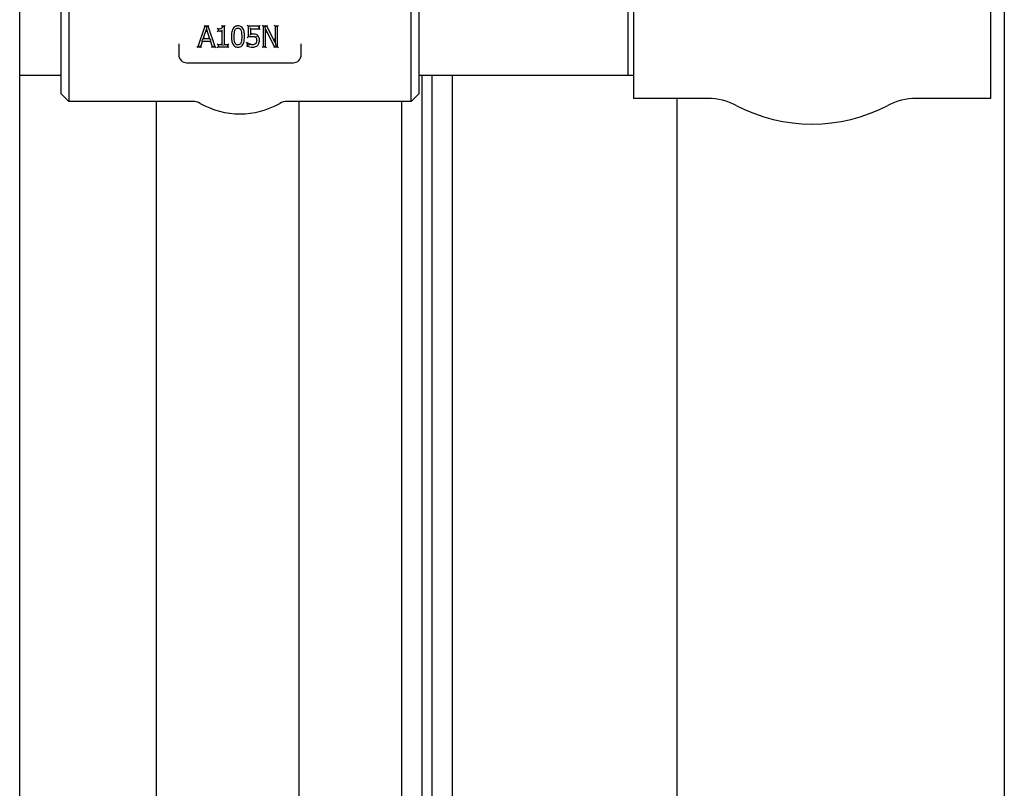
# Model space of a CAD drawing. Header units: inches. Extents: x 24 to 1128, y -74 to 748.
# Tile 430 of 557: x 970 to 982, y 265 to 275. Entities that reach past the tile are written whole.
import ezdxf

# ---------------------------------------------------------------- set-up
doc = ezdxf.new("R2010")
doc.units = ezdxf.units.IN
doc.header["$LTSCALE"] = 32
doc.header["$MEASUREMENT"] = 0
doc.layers.add('Visible (ANSI)', color=7, linetype='Continuous', lineweight=30)

msp = doc.modelspace()

# ---------------------------------------------------------------- linework, layer by layer
at = {"layer": 'Visible (ANSI)'}
for p, q in [((969.78854, 247.43016), (969.78854, 283.18016)), ((981.83354, 280.28734), (981.83354, 171.89901)), ((970.38979, 275.59141), (970.38979, 273.64391)), ((974.57729, 273.64391), (974.57729, 275.59141)), ((970.29604, 273.73766), (970.29604, 275.49766)), ((974.67104, 275.49766), (974.67104, 273.73766)), ((977.29604, 275.55516), (977.29604, 273.68016)), ((981.66604, 275.55516), (981.66604, 273.68016)), ((977.23354, 273.96016), (977.23354, 275.27516)), ((972.05365, 274.56357), (971.96937, 274.31357)), ((972.03481, 274.41183), (972.0733, 274.52954)), ((972.04617, 274.57399), (972.05365, 274.56357)), ((972.09457, 274.56357), (972.05365, 274.56357)), ((972.05365, 274.56357), (972.06113, 274.55316)), ((972.07007, 274.55316), (972.07328, 274.55549)), ((972.07328, 274.55549), (972.0733, 274.52954)), ((972.07328, 274.55549), (972.0765, 274.55316)), ((972.0733, 274.52954), (972.112, 274.41183)), ((972.07333, 274.4961), (972.0733, 274.52954)), ((972.09457, 274.56357), (972.08709, 274.55316)), ((972.09457, 274.56357), (972.10205, 274.57399)), ((972.17885, 274.31357), (972.09457, 274.56357)), ((972.21512, 274.52954), (972.2047, 274.53995)), ((972.21512, 274.50664), (972.2047, 274.49623)), ((972.21512, 274.52954), (972.21512, 274.50664)), ((972.21512, 274.50664), (972.22553, 274.51706)), ((972.21512, 274.50664), (972.2605, 274.50664)), ((972.2605, 274.50664), (972.25008, 274.49623)), ((972.26678, 274.56438), (972.25716, 274.5748)), ((972.2605, 274.50664), (972.27091, 274.51706)), ((972.2605, 274.50664), (972.2605, 274.3391)), ((972.29271, 274.56438), (972.26678, 274.56438)), ((972.29271, 274.56438), (972.28229, 274.55397)), ((972.29271, 274.56438), (972.30313, 274.5748)), ((972.29271, 274.3391), (972.29271, 274.56438)), ((972.58363, 274.56357), (972.57322, 274.57399)), ((972.58363, 274.56357), (972.58363, 274.43472)), ((972.72079, 274.56357), (972.58363, 274.56357)), ((972.58363, 274.56357), (972.59405, 274.55316)), ((972.61585, 274.5342), (972.60543, 274.54461)), ((972.61585, 274.5342), (972.72079, 274.5342)), ((972.61585, 274.46754), (972.61585, 274.5342)), ((972.61585, 274.5342), (972.62626, 274.52378)), ((972.72079, 274.56357), (972.71037, 274.55316)), ((972.72079, 274.5342), (972.71037, 274.54461)), ((972.72079, 274.56357), (972.73121, 274.57399)), ((972.72079, 274.5342), (972.72079, 274.56357)), ((972.72079, 274.5342), (972.73121, 274.52378)), ((972.76536, 274.56357), (972.75494, 274.57399)), ((972.81256, 274.56357), (972.76536, 274.56357)), ((972.76536, 274.56357), (972.76536, 274.31357)), ((972.76536, 274.56357), (972.77578, 274.55316)), ((972.78594, 274.55316), (972.78965, 274.55687)), ((972.78965, 274.55687), (972.79574, 274.55316)), ((972.79636, 274.52913), (972.78965, 274.55687)), ((972.79636, 274.31357), (972.79636, 274.52913)), ((972.79636, 274.52913), (972.90697, 274.31357)), ((972.79636, 274.52913), (972.80677, 274.48602)), ((972.81256, 274.56357), (972.80618, 274.55316)), ((972.81256, 274.56357), (972.81895, 274.57399)), ((972.91325, 274.36564), (972.81256, 274.56357)), ((972.91325, 274.56357), (972.90284, 274.57399)), ((972.91325, 274.56357), (972.91325, 274.36564)), ((972.94425, 274.56357), (972.91325, 274.56357)), ((972.91325, 274.56357), (972.92367, 274.55316)), ((972.94425, 274.56357), (972.93383, 274.55316)), ((972.94425, 274.56357), (972.95467, 274.57399)), ((972.94425, 274.31357), (972.94425, 274.56357)), ((972.02569, 274.38347), (972.01812, 274.39388)), ((972.02044, 274.40141), (972.03481, 274.41183)), ((972.04917, 274.42225), (972.03481, 274.41183)), ((972.112, 274.41183), (972.03481, 274.41183)), ((972.112, 274.41183), (972.09761, 274.42225)), ((972.112, 274.41183), (972.12639, 274.40141)), ((972.12111, 274.38347), (972.12868, 274.39388)), ((972.58363, 274.43472), (972.57322, 274.42177)), ((972.60543, 274.45565), (972.61585, 274.46754)), ((972.67399, 274.42925), (972.66722, 274.42133)), ((972.91325, 274.36564), (972.90284, 274.40909)), ((971.73354, 274.35018), (971.73354, 274.21766)), ((971.96937, 274.31357), (971.95487, 274.30316)), ((971.96937, 274.31357), (971.98388, 274.32399)), ((971.96937, 274.31357), (972.003, 274.31357)), ((972.003, 274.31357), (971.99543, 274.32399)), ((972.003, 274.31357), (972.02569, 274.38347)), ((972.003, 274.31357), (972.01057, 274.30316)), ((972.02569, 274.38347), (972.12111, 274.38347)), ((972.02569, 274.38347), (972.03326, 274.37305)), ((972.12111, 274.38347), (972.11354, 274.37305)), ((972.12111, 274.38347), (972.1438, 274.31357)), ((972.1438, 274.31357), (972.13623, 274.30316)), ((972.1438, 274.31357), (972.15137, 274.32399)), ((972.1438, 274.31357), (972.17885, 274.31357)), ((972.17885, 274.31357), (972.16435, 274.32399)), ((972.17885, 274.31357), (972.19336, 274.30316)), ((972.21512, 274.3391), (972.2047, 274.34952)), ((972.2047, 274.30316), (972.21512, 274.31357)), ((972.2605, 274.3391), (972.21512, 274.3391)), ((972.21512, 274.3391), (972.21512, 274.31357)), ((972.21512, 274.3391), (972.22553, 274.32868)), ((972.21512, 274.31357), (972.22553, 274.32399)), ((972.21512, 274.31357), (972.33708, 274.31357)), ((972.2605, 274.3391), (972.25008, 274.34952)), ((972.2605, 274.3391), (972.27091, 274.32868)), ((972.29271, 274.3391), (972.28229, 274.32868)), ((972.29271, 274.3391), (972.30313, 274.34952)), ((972.33708, 274.3391), (972.29271, 274.3391)), ((972.33708, 274.3391), (972.32666, 274.32868)), ((972.33708, 274.31357), (972.32666, 274.32399)), ((972.33708, 274.3391), (972.34749, 274.34952)), ((972.33708, 274.31357), (972.33708, 274.3391)), ((972.33708, 274.31357), (972.34749, 274.30316)), ((972.5733, 274.35794), (972.56288, 274.36836)), ((972.5733, 274.32249), (972.56288, 274.316)), ((972.57573, 274.35794), (972.5733, 274.35794)), ((972.5733, 274.35794), (972.5733, 274.32249)), ((972.5733, 274.35794), (972.57514, 274.3561)), ((972.57573, 274.35794), (972.57916, 274.36836)), ((972.59915, 274.33477), (972.60268, 274.34457)), ((972.68333, 274.3457), (972.67541, 274.35247)), ((972.76536, 274.31357), (972.75494, 274.30316)), ((972.76536, 274.31357), (972.77578, 274.32399)), ((972.76536, 274.31357), (972.79636, 274.31357)), ((972.79636, 274.31357), (972.78594, 274.32399)), ((972.79636, 274.31357), (972.80677, 274.30316)), ((972.90061, 274.30316), (972.90697, 274.31357)), ((972.90697, 274.31357), (972.91334, 274.32399)), ((972.90697, 274.31357), (972.94425, 274.31357)), ((972.91325, 274.36564), (972.92332, 274.32364)), ((972.92275, 274.32399), (972.92332, 274.32364)), ((972.92332, 274.32364), (972.92367, 274.32399)), ((972.94425, 274.31357), (972.93383, 274.32399)), ((972.94425, 274.31357), (972.95467, 274.30316)), ((973.23354, 274.21766), (973.23354, 274.35018)), ((971.83354, 274.11766), (973.13354, 274.11766)), ((970.29604, 273.96016), (969.78854, 273.96016)), ((977.23354, 273.96016), (974.67104, 273.96016)), ((974.70854, 273.96016), (974.70854, 171.89901)), ((974.83354, 171.89901), (974.83354, 273.96016)), ((975.08354, 171.89901), (975.08354, 273.96016)), ((977.29604, 273.9618), (977.23354, 273.96016)), ((970.29604, 273.73766), (970.38979, 273.64391)), ((974.67104, 273.73766), (974.57729, 273.64391)), ((978.20782, 273.68016), (977.29604, 273.68016)), ((977.83354, 171.89901), (977.83354, 273.68016)), ((981.66604, 273.68016), (980.75426, 273.68016)), ((971.90587, 273.64391), (970.38979, 273.64391)), ((971.45854, 273.64391), (971.45854, 257.05516)), ((974.57729, 273.64391), (973.0612, 273.64391)), ((973.20854, 154.93966), (973.20854, 273.64391)), ((974.45854, 273.64391), (974.45854, 171.89901))]:
    msp.add_line(p, q, dxfattribs=at)
for centre, radius, start, end in [((971.83354, 274.21766), 0.1, 180, 270), ((973.13354, 274.21766), 0.1, 270, 0), ((978.20782, 272.93016), 0.75, 62.419801, 90), ((980.75426, 272.93016), 0.75, 90, 117.580199), ((971.90587, 273.45641), 0.1875, 60.655171, 90), ((972.48354, 274.48391), 0.99125, 240.655171, 299.344829), ((973.0612, 273.45641), 0.1875, 90, 119.344829), ((979.48104, 275.36766), 2, 242.419801, 297.580199)]:
    msp.add_arc(centre, radius, start, end, dxfattribs=at)
for points, knots in [([(972.26678, 274.56438), (972.26654, 274.56139), (972.26611, 274.55846), (972.26459, 274.55198), (972.2633, 274.54854), (972.26022, 274.5433), (972.25863, 274.54132), (972.25561, 274.53857), (972.25435, 274.53764), (972.253, 274.53683), (972.25021, 274.53516), (972.24691, 274.5338), (972.23943, 274.53162), (972.23515, 274.53085), (972.22566, 274.52976), (972.2204, 274.52954), (972.21512, 274.52954)], [-0.219145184, -0.219145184, -0.219145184, -0.219145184, -0.192911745, -0.192911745, -0.157424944, -0.157424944, -0.130127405, -0.130127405, -0.113066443, -0.113066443, -0.113066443, -0.079749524, -0.079749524, -0.042571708, -0.042571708, 0, 0, 0, 0]), ([(972.22553, 274.51943), (972.22551, 274.51946), (972.22548, 274.51948), (972.22436, 274.52053), (972.22327, 274.52157), (972.2212, 274.52355), (972.22022, 274.52451), (972.21836, 274.52632), (972.21748, 274.52718), (972.21624, 274.52842), (972.2158, 274.52885), (972.21525, 274.5294), (972.21512, 274.52954), (972.21512, 274.52954)], [-0.0497712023, -0.0497712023, -0.0497712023, -0.0497712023, -0.0495105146, -0.0495105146, -0.0381761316, -0.0381761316, -0.027254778, -0.027254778, -0.0159170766, -0.0159170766, -0.0074240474, -0.0074240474, 0, 0, 0, 0]), ([(972.27575, 274.55397), (972.27573, 274.55399), (972.27571, 274.55402), (972.27485, 274.55509), (972.274, 274.55613), (972.27234, 274.5581), (972.27154, 274.55905), (972.2699, 274.56093), (972.26908, 274.56185), (972.26789, 274.56318), (972.26746, 274.56365), (972.26691, 274.56424), (972.26678, 274.56438), (972.26678, 274.56438)], [-0.0002461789, -0.0002461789, -0.0002461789, -0.0002461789, 0, 0, 0.0102186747, 0.0102186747, 0.0202290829, 0.0202290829, 0.0317142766, 0.0317142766, 0.0405246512, 0.0405246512, 0.048289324, 0.048289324, 0.048289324, 0.048289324]), ([(972.45884, 274.56864), (972.45391, 274.56864), (972.44883, 274.5683), (972.43561, 274.56611), (972.42744, 274.56345), (972.41099, 274.55361), (972.40366, 274.54582), (972.39836, 274.53734), (972.39289, 274.52858), (972.38946, 274.51943), (972.38397, 274.50003), (972.38221, 274.4898), (972.37938, 274.46582), (972.37881, 274.45203), (972.37881, 274.43837)], [-0.397627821, -0.397627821, -0.397627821, -0.397627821, -0.363735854, -0.363735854, -0.309508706, -0.309508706, -0.243937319, -0.243937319, -0.243937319, -0.176606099, -0.176606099, -0.101793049, -0.101793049, 0, 0, 0, 0]), ([(972.41285, 274.43837), (972.41285, 274.45313), (972.41331, 274.46786), (972.41467, 274.48233), (972.41573, 274.49365), (972.41773, 274.50489), (972.42156, 274.51454)], [-0.205397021, -0.205397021, -0.205397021, -0.205397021, -0.091163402, -0.091163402, -0.091163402, 0, 0, 0, 0]), ([(972.42156, 274.51454), (972.42226, 274.5163), (972.42302, 274.51799), (972.42649, 274.52479), (972.42983, 274.5293), (972.43796, 274.53623), (972.44268, 274.53851), (972.45149, 274.54053), (972.45513, 274.54088), (972.45884, 274.54088)], [-0.155198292, -0.155198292, -0.155198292, -0.155198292, -0.13862551, -0.13862551, -0.086284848, -0.086284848, -0.03318648, -0.03318648, 0, 0, 0, 0]), ([(972.53866, 274.43857), (972.53866, 274.45472), (972.53783, 274.47124), (972.53264, 274.50404), (972.52857, 274.52071), (972.51931, 274.53622), (972.51453, 274.54423), (972.50802, 274.55176), (972.48743, 274.56574), (972.4725, 274.56864), (972.45884, 274.56864)], [-0.395550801, -0.395550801, -0.395550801, -0.395550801, -0.275419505, -0.275419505, -0.155293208, -0.155293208, -0.155293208, -0.093733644, -0.093733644, 0, 0, 0, 0]), ([(972.45884, 274.54088), (972.46166, 274.54088), (972.46445, 274.54068), (972.46986, 274.53977), (972.47247, 274.53905), (972.4787, 274.53653), (972.48209, 274.53426), (972.48835, 274.52815), (972.4911, 274.52423), (972.49411, 274.51826), (972.49484, 274.51663), (972.49551, 274.51495)], [-0.153457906, -0.153457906, -0.153457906, -0.153457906, -0.128159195, -0.128159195, -0.101903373, -0.101903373, -0.060659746, -0.060659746, -0.015922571, -0.015922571, 0, 0, 0, 0]), ([(972.49551, 274.51495), (972.49741, 274.51016), (972.49888, 274.505), (972.50186, 274.49112), (972.50284, 274.48216), (972.50433, 274.46167), (972.50462, 274.45013), (972.50462, 274.43857)], [-0.206075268, -0.206075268, -0.206075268, -0.206075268, -0.161235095, -0.161235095, -0.089490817, -0.089490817, 0, 0, 0, 0]), ([(972.37881, 274.43837), (972.37881, 274.42218), (972.37963, 274.40563), (972.38477, 274.37274), (972.38877, 274.356), (972.39816, 274.34042), (972.40284, 274.33265), (972.40916, 274.32537), (972.42967, 274.31125), (972.44491, 274.3083), (972.45884, 274.3083)], [-0.39636224, -0.39636224, -0.39636224, -0.39636224, -0.275883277, -0.275883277, -0.155409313, -0.155409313, -0.155409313, -0.095728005, -0.095728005, 0, 0, 0, 0]), ([(972.42136, 274.36301), (972.41709, 274.37417), (972.41503, 274.38634), (972.41311, 274.41205), (972.41285, 274.42521), (972.41285, 274.43837)], [-0.2030371, -0.2030371, -0.2030371, -0.2030371, -0.10151855, -0.10151855, 0, 0, 0, 0]), ([(972.45884, 274.3083), (972.46371, 274.3083), (972.46874, 274.30864), (972.48183, 274.31082), (972.48991, 274.31347), (972.5064, 274.32331), (972.51378, 274.33122), (972.51911, 274.33981), (972.5245, 274.34849), (972.52792, 274.35757), (972.53348, 274.37705), (972.53528, 274.38743), (972.5381, 274.41142), (972.53866, 274.42506), (972.53866, 274.43857)], [-0.396934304, -0.396934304, -0.396934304, -0.396934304, -0.363440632, -0.363440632, -0.309850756, -0.309850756, -0.243486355, -0.243486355, -0.243486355, -0.176615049, -0.176615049, -0.100672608, -0.100672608, 0, 0, 0, 0]), ([(972.50462, 274.43857), (972.50462, 274.42351), (972.50416, 274.40845), (972.5026, 274.3938), (972.50142, 274.38277), (972.49942, 274.37182), (972.49571, 274.3624)], [-0.205390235, -0.205390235, -0.205390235, -0.205390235, -0.088747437, -0.088747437, -0.088747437, 0, 0, 0, 0]), ([(972.59405, 274.44734), (972.59403, 274.44731), (972.594, 274.44728), (972.59275, 274.44579), (972.59151, 274.44431), (972.58922, 274.44156), (972.58813, 274.44024), (972.58633, 274.43805), (972.58557, 274.43712), (972.58453, 274.43584), (972.58418, 274.4354), (972.58374, 274.43486), (972.58363, 274.43472), (972.58363, 274.43472)], [-0.0002929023, -0.0002929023, -0.0002929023, -0.0002929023, 0, 0, 0.01451739, 0.01451739, 0.0281440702, 0.0281440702, 0.039380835, 0.039380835, 0.0472404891, 0.0472404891, 0.0539201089, 0.0539201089, 0.0539201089, 0.0539201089]), ([(972.58363, 274.43472), (972.59163, 274.43648), (972.60036, 274.43797), (972.61664, 274.44023), (972.62486, 274.4408), (972.63307, 274.4408)], [-0.132375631, -0.132375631, -0.132375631, -0.132375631, -0.066187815, -0.066187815, 0, 0, 0, 0]), ([(972.61585, 274.46754), (972.61585, 274.46754), (972.61596, 274.46768), (972.61645, 274.46823), (972.61683, 274.46867), (972.61796, 274.46994), (972.61877, 274.47085), (972.6206, 274.47288), (972.62164, 274.47403), (972.62384, 274.47642), (972.62501, 274.47768), (972.62621, 274.47895), (972.62624, 274.47898), (972.62626, 274.47901)], [0, 0, 0, 0, 0.0069310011, 0.0069310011, 0.0150089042, 0.0150089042, 0.0262749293, 0.0262749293, 0.0385663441, 0.0385663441, 0.0514741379, 0.0514741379, 0.0517513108, 0.0517513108, 0.0517513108, 0.0517513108]), ([(972.63854, 274.46896), (972.63489, 274.46896), (972.63133, 274.46884), (972.6278, 274.46866), (972.62378, 274.46845), (972.61979, 274.46807), (972.61585, 274.46754)], [-0.054269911, -0.054269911, -0.054269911, -0.054269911, -0.0283530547, -0.0283530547, -0.0283530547, 0, 0, 0, 0]), ([(972.63307, 274.4408), (972.64106, 274.4408), (972.64897, 274.44002), (972.65636, 274.43817), (972.66309, 274.43649), (972.66919, 274.4335), (972.67399, 274.42925)], [-0.129042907, -0.129042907, -0.129042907, -0.129042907, -0.063023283, -0.063023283, -0.063023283, 0, 0, 0, 0]), ([(972.69648, 274.45336), (972.68828, 274.45964), (972.67756, 274.46462), (972.65766, 274.46851), (972.648, 274.46896), (972.63854, 274.46896)], [-0.137858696, -0.137858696, -0.137858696, -0.137858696, -0.068929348, -0.068929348, 0, 0, 0, 0]), ([(972.68076, 274.43718), (972.68074, 274.43716), (972.68072, 274.43714), (972.67981, 274.43607), (972.67893, 274.43503), (972.67729, 274.43312), (972.67656, 274.43226), (972.67532, 274.43081), (972.67483, 274.43024), (972.67416, 274.42945), (972.67399, 274.42925), (972.67399, 274.42925)], [-0.0001929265, -0.0001929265, -0.0001929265, -0.0001929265, 0, 0, 0.010495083, 0.010495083, 0.0208320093, 0.0208320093, 0.0311672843, 0.0311672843, 0.0415015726, 0.0415015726, 0.0415015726, 0.0415015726]), ([(972.67399, 274.42925), (972.67893, 274.42518), (972.6828, 274.41968), (972.68729, 274.40788), (972.68817, 274.40059), (972.68817, 274.39319)], [-0.124739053, -0.124739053, -0.124739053, -0.124739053, -0.062369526, -0.062369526, 0, 0, 0, 0]), ([(972.68817, 274.39319), (972.68817, 274.38503), (972.68724, 274.37698), (972.68493, 274.36989), (972.68283, 274.36347), (972.67962, 274.35749), (972.67541, 274.35247)], [-0.128556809, -0.128556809, -0.128556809, -0.128556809, -0.060494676, -0.060494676, -0.060494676, 0, 0, 0, 0]), ([(972.72221, 274.39299), (972.72221, 274.40479), (972.72144, 274.4173), (972.71552, 274.42986), (972.71124, 274.43893), (972.70452, 274.4473), (972.69648, 274.45336)], [-0.148377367, -0.148377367, -0.148377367, -0.148377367, -0.064558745, -0.064558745, -0.064558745, 0, 0, 0, 0]), ([(972.70012, 274.33282), (972.70371, 274.33668), (972.70692, 274.34095), (972.71402, 274.35272), (972.71717, 274.36043), (972.72131, 274.37657), (972.72221, 274.38491), (972.72221, 274.39299)], [-0.146036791, -0.146036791, -0.146036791, -0.146036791, -0.111354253, -0.111354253, -0.055862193, -0.055862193, 0, 0, 0, 0]), ([(972.45884, 274.33606), (972.45596, 274.33606), (972.45312, 274.33627), (972.44752, 274.3372), (972.44478, 274.33796), (972.43833, 274.34063), (972.43486, 274.34302), (972.42848, 274.3494), (972.4257, 274.35346), (972.42273, 274.35957), (972.42201, 274.36126), (972.42136, 274.36301)], [-0.157470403, -0.157470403, -0.157470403, -0.157470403, -0.131812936, -0.131812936, -0.104326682, -0.104326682, -0.061811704, -0.061811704, -0.016486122, -0.016486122, 0, 0, 0, 0]), ([(972.49571, 274.3624), (972.49505, 274.3607), (972.49434, 274.35905), (972.49096, 274.35219), (972.4876, 274.3476), (972.47947, 274.3407), (972.47477, 274.33842), (972.46608, 274.33642), (972.46249, 274.33606), (972.45884, 274.33606)], [-0.154786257, -0.154786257, -0.154786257, -0.154786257, -0.138707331, -0.138707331, -0.085395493, -0.085395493, -0.03284442, -0.03284442, 0, 0, 0, 0]), ([(972.58372, 274.32922), (972.58369, 274.3292), (972.58367, 274.32918), (972.58276, 274.32857), (972.58187, 274.32799), (972.58016, 274.32686), (972.57933, 274.32632), (972.57744, 274.3251), (972.57642, 274.32445), (972.57485, 274.32345), (972.57426, 274.32309), (972.5735, 274.32261), (972.5733, 274.32249), (972.5733, 274.32249)], [-0.0002315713, -0.0002315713, -0.0002315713, -0.0002315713, 0, 0, 0.0080993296, 0.0080993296, 0.0160110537, 0.0160110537, 0.0271585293, 0.0271585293, 0.0367236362, 0.0367236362, 0.0456243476, 0.0456243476, 0.0456243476, 0.0456243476]), ([(972.5733, 274.32249), (972.58378, 274.31733), (972.59451, 274.31416), (972.61634, 274.30949), (972.62758, 274.3083), (972.63874, 274.3083)], [-0.158984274, -0.158984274, -0.158984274, -0.158984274, -0.079492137, -0.079492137, 0, 0, 0, 0]), ([(972.57573, 274.35794), (972.57573, 274.35794), (972.57565, 274.3577), (972.57541, 274.35694), (972.57528, 274.35656), (972.57514, 274.3561)], [0, 0, 0, 0, 0.0098500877, 0.0098500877, 0.0161023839, 0.0161023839, 0.0161023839, 0.0161023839]), ([(972.57514, 274.3561), (972.57537, 274.35566), (972.5756, 274.35522), (972.57676, 274.35304), (972.57796, 274.35092), (972.58071, 274.34624), (972.58218, 274.34382), (972.58367, 274.34142), (972.58369, 274.34138), (972.58372, 274.34134)], [0.0068200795, 0.0068200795, 0.0068200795, 0.0068200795, 0.011641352, 0.011641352, 0.0327416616, 0.0327416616, 0.053679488, 0.053679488, 0.0540388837, 0.0540388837, 0.0540388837, 0.0540388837]), ([(972.60268, 274.34457), (972.60204, 274.34481), (972.60141, 274.34505), (972.60015, 274.34553), (972.59952, 274.34578), (972.59889, 274.34603), (972.59474, 274.34768), (972.59067, 274.34948), (972.58677, 274.35146), (972.58271, 274.35352), (972.57873, 274.35573), (972.57573, 274.35794)], [-0.083929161, -0.083929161, -0.083929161, -0.083929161, -0.0784782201, -0.0784782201, -0.0730272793, -0.0730272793, -0.0730272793, -0.0369170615, -0.0369170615, -0.0369170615, 0, 0, 0, 0]), ([(972.60268, 274.34457), (972.60268, 274.34457), (972.60277, 274.34482), (972.60312, 274.34579), (972.60337, 274.3465), (972.60402, 274.34829), (972.6044, 274.34936), (972.60525, 274.35172), (972.60571, 274.353), (972.60618, 274.35432), (972.60619, 274.35435), (972.6062, 274.35437)], [0, 0, 0, 0, 0.0103352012, 0.0103352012, 0.0206707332, 0.0206707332, 0.0310069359, 0.0310069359, 0.041500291, 0.041500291, 0.0416932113, 0.0416932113, 0.0416932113, 0.0416932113]), ([(972.63935, 274.33728), (972.63294, 274.33728), (972.62663, 274.33784), (972.62081, 274.3392), (972.6148, 274.34061), (972.60872, 274.34247), (972.60268, 274.34457)], [-0.10419022, -0.10419022, -0.10419022, -0.10419022, -0.050770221, -0.050770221, -0.050770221, 0, 0, 0, 0]), ([(972.63874, 274.3083), (972.65034, 274.3083), (972.66264, 274.31017), (972.67389, 274.31489), (972.68345, 274.3189), (972.69275, 274.32488), (972.70012, 274.33282)], [-0.150346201, -0.150346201, -0.150346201, -0.150346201, -0.069948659, -0.069948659, -0.069948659, 0, 0, 0, 0]), ([(972.67541, 274.35247), (972.67023, 274.34653), (972.66378, 274.34236), (972.65061, 274.33815), (972.64497, 274.33728), (972.63935, 274.33728)], [-0.124441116, -0.124441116, -0.124441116, -0.124441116, -0.050819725, -0.050819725, 0, 0, 0, 0]), ([(972.67541, 274.35247), (972.67541, 274.35247), (972.67521, 274.35264), (972.67442, 274.35331), (972.67385, 274.3538), (972.6724, 274.35504), (972.67154, 274.35578), (972.66963, 274.35741), (972.66859, 274.35829), (972.66753, 274.35921), (972.66751, 274.35922), (972.66749, 274.35924)], [-0.0415004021, -0.0415004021, -0.0415004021, -0.0415004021, -0.0311650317, -0.0311650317, -0.0208294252, -0.0208294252, -0.0104932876, -0.0104932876, 0, 0, 0.0001929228, 0.0001929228, 0.0001929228, 0.0001929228])]:
    msp.add_open_spline(points, degree=3, knots=knots, dxfattribs=at)

doc.saveas('drawing.dxf')
